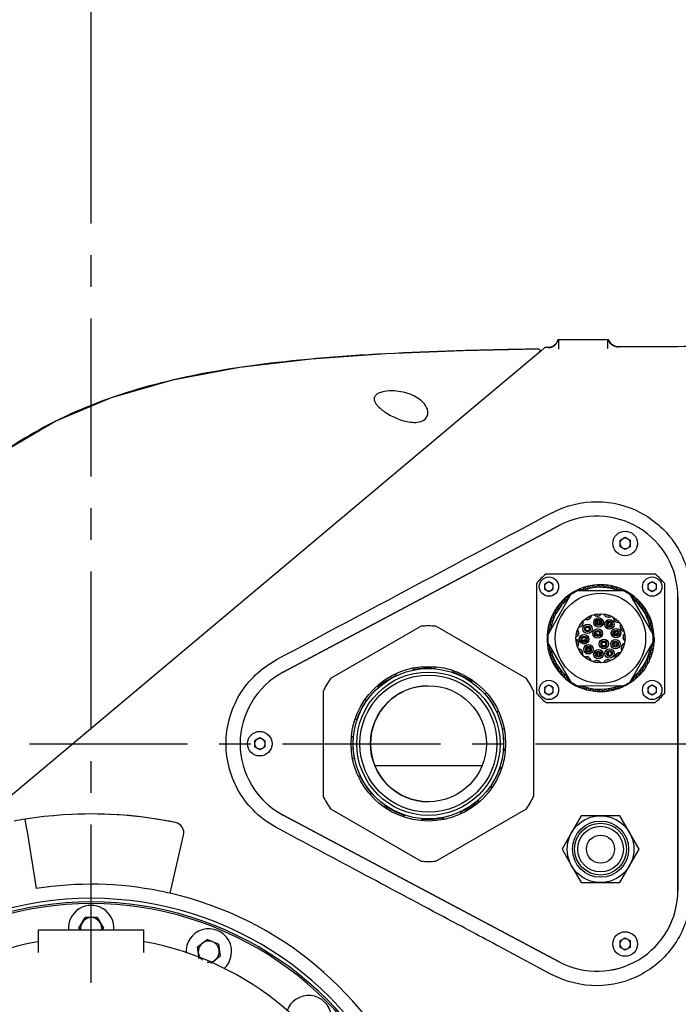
# Model space of a CAD drawing. Header units: millimetres. Extents: x 4086 to 10416, y 123 to 1549.
# Tile 261 of 265: x 9390 to 9421, y 1262 to 1309. Entities that reach past the tile are written whole.
import ezdxf

# ---------------------------------------------------------------- set-up
doc = ezdxf.new("R2010")
doc.units = ezdxf.units.MM
doc.linetypes.add('CENTER', pattern=[0.6, 0.375, -0.075, 0.075, -0.075])
for name, color, linetype in [('中心线', 7, 'Continuous'), ('尺寸标注', 7, 'Continuous'), ('运动范围', 7, 'Continuous')]:
    doc.layers.add(name, color=color, linetype=linetype)
doc.styles.add('思源黑', font='SourceHanSansCN-Normal.ttf')
doc.dimstyles.new('尺寸标注_1_6比例中六', dxfattribs={"dimtxt": 10, "dimasz": 8, "dimexe": 2, "dimexo": 1.5, "dimgap": 1, "dimtad": 1, "dimdec": 1, "dimlfac": 6, "dimdsep": 46, "dimtxsty": '思源黑', "dimcen": 0.09, "dimadec": 0, "dimazin": 0, "dimtp": 0.01, "dimtm": 0.01, "dimtfac": 1, "dimtdec": 1, "dimtofl": 0, "dimtmove": 0, "dimatfit": 3, "dimfxl": 1, "dimtolj": 1, "dimarcsym": 0})

# ---------------------------------------------------------------- blocks, each defined once
blk = doc.blocks.new('*D674')
at = {"layer": 'Defpoints', "color": 0}
for p in [(9393.098, 1380.298), (9705.708, 1380.298), (9397.002, 1038.131)]:
    blk.add_point(p, dxfattribs=at)
at = {"layer": '尺寸标注', "color": 0, "linetype": 'Continuous', "lineweight": -2}
for p, q in [((9394.598, 1380.298), (9707.708, 1380.298)), ((9705.708, 1046.131), (9705.708, 1372.298)), ((9398.502, 1038.131), (9707.708, 1038.131))]:
    blk.add_line(p, q, dxfattribs=at)
at = {"layer": '尺寸标注', "color": 0}
for points in [[(9707.041, 1372.298), (9704.375, 1372.298), (9705.708, 1380.298)], [(9704.375, 1046.131), (9707.041, 1046.131), (9705.708, 1038.131)]]:
    blk.add_solid(points, dxfattribs=at)
at = {"layer": '尺寸标注', "color": 0, "insert": (9694.339, 1209.225), "char_height": 10, "attachment_point": 2, "rotation": 90, "style": '思源黑'}
blk.add_mtext('\\A1;2053', dxfattribs=at)
blk = doc.blocks.new('*D676')
at = {"layer": 'Defpoints', "color": 0}
for p in [(9519.755, 1337.694), (9393.08, 1304.883), (9519.755, 1274.798)]:
    blk.add_point(p, dxfattribs=at)
at = {"layer": '尺寸标注', "color": 0, "linetype": 'Continuous', "lineweight": -2}
for p, q in [((9393.08, 1306.383), (9393.08, 1339.694)), ((9519.755, 1276.298), (9519.755, 1339.694)), ((9401.08, 1337.694), (9511.755, 1337.694))]:
    blk.add_line(p, q, dxfattribs=at)
at = {"layer": '尺寸标注', "color": 0}
for points in [[(9401.08, 1339.027), (9401.08, 1336.361), (9393.08, 1337.694)], [(9511.755, 1336.361), (9511.755, 1339.027), (9519.755, 1337.694)]]:
    blk.add_solid(points, dxfattribs=at)
at = {"layer": '尺寸标注', "color": 0, "insert": (9456.568, 1349.049), "char_height": 10, "attachment_point": 2, "style": '思源黑'}
blk.add_mtext('\\A1;760', dxfattribs=at)

msp = doc.modelspace()

# ---------------------------------------------------------------- linework, layer by layer
at = {"layer": '中心线', "linetype": 'CENTER', "ltscale": 20}
msp.add_line((9378.149, 1274.798), (9541.65, 1274.798), dxfattribs=at)
at = {"layer": '运动范围', "color": 7, "linetype": 'CENTER', "ltscale": 20}
msp.add_line((9393.08, 1251.465), (9393.08, 1306.383), dxfattribs=at)
at = {"layer": '运动范围', "color": 7, "linetype": 'Continuous'}
for p, q in [((9415.238, 1293.965), (9415.222, 1293.913)), ((9415.25, 1293.965), (9415.25, 1293.517)), ((9415.25, 1293.965), (9417.583, 1293.965)), ((9417.583, 1293.548), (9417.583, 1293.965)), ((9417.609, 1293.965), (9417.584, 1293.965)), ((9414.293, 1293.513), (9410.721, 1293.436)), ((9414.295, 1293.513), (9414.293, 1293.513)), ((9414.606, 1293.582), (9414.408, 1293.417)), ((9414.759, 1293.584), (9414.606, 1293.582)), ((9415.127, 1293.753), (9414.975, 1293.636)), ((9415.222, 1293.913), (9415.127, 1293.753)), ((9414.408, 1293.417), (9413.746, 1292.863)), ((9413.746, 1292.863), (9412.949, 1292.195)), ((9412.949, 1292.195), (9411.518, 1290.994)), ((9411.518, 1290.994), (9409.423, 1289.237)), ((9409.423, 1289.237), (9382.661, 1266.781)), ((9415.279, 1285.142), (9402.179, 1278.183)), ((9402.179, 1278.183), (9415.279, 1285.142)), ((9418.16, 1284.442), (9418.41, 1284.587)), ((9418.16, 1284.442), (9418.16, 1284.154)), ((9418.41, 1284.009), (9418.16, 1284.154)), ((9418.41, 1284.587), (9418.66, 1284.442)), ((9418.66, 1284.154), (9418.41, 1284.009)), ((9418.66, 1284.154), (9418.66, 1284.442)), ((9419.841, 1282.84), (9414.646, 1282.84)), ((9414.202, 1282.396), (9414.202, 1277.2)), ((9414.585, 1282.368), (9414.793, 1282.488)), ((9414.585, 1282.368), (9414.585, 1282.128)), ((9414.793, 1282.488), (9415.001, 1282.368)), ((9415.001, 1282.128), (9415.001, 1282.368)), ((9417.035, 1282.242), (9417.063, 1282.276)), ((9417.171, 1282.281), (9417.202, 1282.25)), ((9417.249, 1282.251), (9417.28, 1282.282)), ((9417.387, 1282.278), (9417.416, 1282.245)), ((9419.485, 1282.368), (9419.693, 1282.488)), ((9419.485, 1282.368), (9419.485, 1282.128)), ((9419.693, 1282.488), (9419.901, 1282.368)), ((9419.901, 1282.128), (9419.901, 1282.368)), ((9420.285, 1277.2), (9420.285, 1282.396)), ((9414.793, 1282.007), (9414.585, 1282.128)), ((9415.821, 1281.857), (9414.744, 1279.963)), ((9415.001, 1282.128), (9414.793, 1282.007)), ((9418.313, 1282.055), (9416.134, 1282.041)), ((9416.218, 1282.041), (9416.226, 1282.065)), ((9416.326, 1282.107), (9416.365, 1282.089)), ((9416.409, 1282.105), (9416.428, 1282.145)), ((9416.53, 1282.178), (9416.568, 1282.157)), ((9416.614, 1282.169), (9416.635, 1282.207)), ((9416.74, 1282.231), (9416.776, 1282.206)), ((9416.823, 1282.215), (9416.848, 1282.251)), ((9416.954, 1282.266), (9416.988, 1282.238)), ((9417.463, 1282.241), (9417.496, 1282.269)), ((9417.603, 1282.256), (9417.628, 1282.22)), ((9417.63, 1282.22), (9417.604, 1282.256)), ((9417.675, 1282.212), (9417.71, 1282.237)), ((9417.816, 1282.215), (9417.838, 1282.177)), ((9417.839, 1282.177), (9417.817, 1282.215)), ((9417.883, 1282.165), (9417.921, 1282.187)), ((9418.024, 1282.156), (9418.043, 1282.116)), ((9418.044, 1282.116), (9418.026, 1282.156)), ((9418.087, 1282.1), (9418.127, 1282.119)), ((9418.227, 1282.078), (9418.236, 1282.054)), ((9418.237, 1282.054), (9418.228, 1282.078)), ((9418.628, 1281.876), (9419.73, 1279.995)), ((9418.67, 1281.806), (9418.697, 1281.811)), ((9419.693, 1282.007), (9419.485, 1282.128)), ((9419.901, 1282.128), (9419.693, 1282.007)), ((9415.294, 1281.34), (9415.337, 1281.344)), ((9415.367, 1281.38), (9415.363, 1281.424)), ((9415.435, 1281.504), (9415.479, 1281.504)), ((9415.512, 1281.538), (9415.512, 1281.581)), ((9415.591, 1281.655), (9415.634, 1281.651)), ((9415.67, 1281.682), (9415.674, 1281.725)), ((9415.759, 1281.791), (9415.782, 1281.787)), ((9418.783, 1281.746), (9418.787, 1281.702)), ((9418.789, 1281.702), (9418.785, 1281.746)), ((9418.824, 1281.672), (9418.867, 1281.676)), ((9418.947, 1281.604), (9418.948, 1281.56)), ((9418.949, 1281.56), (9418.949, 1281.604)), ((9418.981, 1281.527), (9419.025, 1281.527)), ((9419.098, 1281.448), (9419.095, 1281.405)), ((9419.096, 1281.405), (9419.1, 1281.448)), ((9419.125, 1281.369), (9419.169, 1281.365)), ((9420.91, 1267.839), (9420.91, 1281.757)), ((9420.91, 1281.756), (9420.91, 1267.84)), ((9415.021, 1280.841), (9415.006, 1280.882)), ((9415.055, 1280.978), (9415.098, 1280.99)), ((9415.121, 1281.031), (9415.109, 1281.073)), ((9415.167, 1281.164), (9415.21, 1281.172)), ((9415.236, 1281.211), (9415.228, 1281.254)), ((9419.235, 1281.28), (9419.228, 1281.237)), ((9419.229, 1281.237), (9419.236, 1281.28)), ((9419.255, 1281.199), (9419.298, 1281.191)), ((9419.357, 1281.101), (9419.346, 1281.058)), ((9419.347, 1281.058), (9419.358, 1281.101)), ((9419.369, 1281.018), (9419.412, 1281.007)), ((9419.462, 1280.911), (9419.447, 1280.87)), ((9419.449, 1280.87), (9419.464, 1280.911)), ((9414.874, 1280.44), (9414.852, 1280.478)), ((9414.884, 1280.581), (9414.923, 1280.599)), ((9414.939, 1280.644), (9414.92, 1280.683)), ((9414.961, 1280.783), (9415.002, 1280.798)), ((9419.468, 1280.828), (9419.509, 1280.813)), ((9419.551, 1280.714), (9419.532, 1280.674)), ((9419.534, 1280.674), (9419.552, 1280.714)), ((9419.549, 1280.63), (9419.589, 1280.612)), ((9419.622, 1280.509), (9419.6, 1280.471)), ((9419.602, 1280.471), (9419.623, 1280.509)), ((9419.613, 1280.425), (9419.651, 1280.404)), ((9419.627, 1280.549), (9419.626, 1280.549)), ((9408.728, 1280.37), (9404.425, 1277.886)), ((9413.728, 1277.886), (9409.425, 1280.37)), ((9414.785, 1280.034), (9414.77, 1280.052)), ((9414.784, 1280.159), (9414.819, 1280.185)), ((9414.827, 1280.231), (9414.802, 1280.267)), ((9414.824, 1280.372), (9414.862, 1280.394)), ((9419.675, 1280.299), (9419.65, 1280.263)), ((9419.651, 1280.263), (9419.676, 1280.299)), ((9419.658, 1280.216), (9419.694, 1280.192)), ((9419.676, 1280.372), (9419.675, 1280.372)), ((9419.684, 1280.338), (9419.682, 1280.338)), ((9419.709, 1280.085), (9419.692, 1280.064)), ((9419.717, 1280.158), (9419.715, 1280.158)), ((9419.722, 1280.123), (9419.72, 1280.123)), ((9419.739, 1279.941), (9419.737, 1279.941)), ((9415.848, 1277.72), (9414.746, 1279.6)), ((9414.774, 1279.511), (9414.789, 1279.529)), ((9418.655, 1277.738), (9419.733, 1279.633)), ((9419.695, 1279.564), (9419.713, 1279.543)), ((9419.726, 1279.505), (9419.724, 1279.505)), ((9419.741, 1279.906), (9419.739, 1279.906)), ((9419.74, 1279.688), (9419.739, 1279.688)), ((9419.742, 1279.723), (9419.74, 1279.723)), ((9414.824, 1279.379), (9414.788, 1279.404)), ((9414.808, 1279.297), (9414.833, 1279.333)), ((9414.87, 1279.17), (9414.832, 1279.192)), ((9414.861, 1279.087), (9414.883, 1279.125)), ((9419.599, 1279.015), (9419.56, 1278.996)), ((9419.609, 1279.156), (9419.631, 1279.118)), ((9419.632, 1279.118), (9419.61, 1279.156)), ((9419.658, 1279.223), (9419.621, 1279.201)), ((9419.627, 1279.045), (9419.625, 1279.045)), ((9419.637, 1279.078), (9419.636, 1279.078)), ((9419.656, 1279.365), (9419.681, 1279.329)), ((9419.683, 1279.329), (9419.657, 1279.365)), ((9419.699, 1279.436), (9419.664, 1279.411)), ((9419.683, 1279.256), (9419.682, 1279.256)), ((9419.691, 1279.29), (9419.689, 1279.29)), ((9419.721, 1279.471), (9419.72, 1279.471)), ((9414.934, 1278.966), (9414.894, 1278.984)), ((9414.932, 1278.882), (9414.95, 1278.922)), ((9415.015, 1278.768), (9414.974, 1278.783)), ((9415.021, 1278.684), (9415.035, 1278.725)), ((9415.113, 1278.578), (9415.071, 1278.589)), ((9419.362, 1278.565), (9419.374, 1278.523)), ((9419.375, 1278.523), (9419.363, 1278.565)), ((9419.427, 1278.617), (9419.385, 1278.606)), ((9419.461, 1278.754), (9419.477, 1278.713)), ((9419.478, 1278.713), (9419.463, 1278.754)), ((9419.522, 1278.813), (9419.481, 1278.797)), ((9419.544, 1278.952), (9419.563, 1278.912)), ((9419.564, 1278.912), (9419.545, 1278.952)), ((9407.524, 1278.029), (9407.56, 1278.146)), ((9408.357, 1278.309), (9408.388, 1278.393)), ((9409.347, 1278.371), (9409.421, 1278.439)), ((9410.209, 1278.197), (9410.276, 1278.254)), ((9415.126, 1278.495), (9415.137, 1278.537)), ((9415.228, 1278.397), (9415.185, 1278.404)), ((9415.248, 1278.316), (9415.255, 1278.359)), ((9415.358, 1278.227), (9415.314, 1278.23)), ((9415.385, 1278.147), (9415.388, 1278.191)), ((9419.047, 1278.092), (9419.004, 1278.092)), ((9419.116, 1278.215), (9419.12, 1278.172)), ((9419.121, 1278.172), (9419.117, 1278.215)), ((9419.189, 1278.256), (9419.146, 1278.252)), ((9419.246, 1278.385), (9419.254, 1278.342)), ((9419.256, 1278.342), (9419.248, 1278.385)), ((9419.259, 1278.47), (9419.26, 1278.47)), ((9419.316, 1278.431), (9419.273, 1278.424)), ((9411.097, 1277.756), (9411.196, 1277.778)), ((9415.502, 1278.069), (9415.458, 1278.068)), ((9415.535, 1277.992), (9415.535, 1278.036)), ((9415.659, 1277.924), (9415.615, 1277.92)), ((9415.699, 1277.85), (9415.695, 1277.894)), ((9415.809, 1277.789), (9415.785, 1277.785)), ((9418.724, 1277.804), (9418.697, 1277.809)), ((9418.812, 1277.914), (9418.809, 1277.87)), ((9418.81, 1277.87), (9418.814, 1277.914)), ((9418.892, 1277.941), (9418.848, 1277.945)), ((9418.971, 1278.058), (9418.971, 1278.014)), ((9418.972, 1278.014), (9418.972, 1278.058)), ((9404.077, 1277.283), (9404.077, 1272.313)), ((9406.698, 1277.48), (9406.683, 1277.562)), ((9411.756, 1277.174), (9411.848, 1277.19)), ((9414.077, 1272.313), (9414.077, 1277.283)), ((9414.077, 1272.313), (9414.077, 1277.283)), ((9414.585, 1277.468), (9414.793, 1277.588)), ((9414.585, 1277.468), (9414.585, 1277.228)), ((9414.793, 1277.107), (9414.585, 1277.228)), ((9414.793, 1277.588), (9415.001, 1277.468)), ((9415.001, 1277.228), (9414.793, 1277.107)), ((9415.001, 1277.228), (9415.001, 1277.468)), ((9416.163, 1277.541), (9418.343, 1277.555)), ((9416.256, 1277.517), (9416.247, 1277.541)), ((9416.395, 1277.495), (9416.356, 1277.477)), ((9416.459, 1277.44), (9416.44, 1277.48)), ((9416.599, 1277.43), (9416.562, 1277.408)), ((9416.667, 1277.381), (9416.645, 1277.419)), ((9416.808, 1277.384), (9416.772, 1277.358)), ((9416.88, 1277.34), (9416.855, 1277.376)), ((9417.02, 1277.355), (9416.987, 1277.327)), ((9417.095, 1277.318), (9417.067, 1277.351)), ((9417.234, 1277.345), (9417.203, 1277.314)), ((9417.312, 1277.315), (9417.281, 1277.345)), ((9417.413, 1277.387), (9417.412, 1277.387)), ((9417.448, 1277.354), (9417.42, 1277.32)), ((9417.528, 1277.33), (9417.495, 1277.358)), ((9417.66, 1277.381), (9417.635, 1277.345)), ((9417.637, 1277.345), (9417.661, 1277.381)), ((9417.742, 1277.365), (9417.706, 1277.389)), ((9417.869, 1277.427), (9417.847, 1277.389)), ((9417.849, 1277.389), (9417.871, 1277.427)), ((9417.952, 1277.417), (9417.914, 1277.439)), ((9418.073, 1277.49), (9418.055, 1277.451)), ((9418.057, 1277.451), (9418.075, 1277.49)), ((9418.157, 1277.489), (9418.117, 1277.507)), ((9418.265, 1277.555), (9418.257, 1277.53)), ((9418.258, 1277.53), (9418.267, 1277.555)), ((9419.485, 1277.468), (9419.693, 1277.588)), ((9419.485, 1277.468), (9419.485, 1277.228)), ((9419.693, 1277.107), (9419.485, 1277.228)), ((9419.693, 1277.588), (9419.901, 1277.468)), ((9419.901, 1277.228), (9419.693, 1277.107)), ((9419.901, 1277.228), (9419.901, 1277.468)), ((9406.116, 1276.821), (9406.092, 1276.927)), ((9414.646, 1276.756), (9419.841, 1276.756)), ((9412.305, 1276.348), (9412.408, 1276.316)), ((9405.675, 1275.933), (9405.618, 1276.001)), ((9412.585, 1275.515), (9412.668, 1275.484)), ((9400.827, 1274.942), (9401.077, 1275.087)), ((9400.827, 1274.942), (9400.827, 1274.654)), ((9401.077, 1275.087), (9401.327, 1274.942)), ((9401.327, 1274.654), (9401.327, 1274.942)), ((9405.501, 1275.071), (9405.433, 1275.145)), ((9401.077, 1274.509), (9400.827, 1274.654)), ((9401.327, 1274.654), (9401.077, 1274.509)), ((9412.647, 1274.525), (9412.714, 1274.452)), ((9405.563, 1274.081), (9405.479, 1274.112)), ((9406.543, 1273.76), (9411.615, 1273.76)), ((9412.473, 1273.663), (9412.529, 1273.596)), ((9405.843, 1273.248), (9405.739, 1273.28)), ((9412.032, 1272.775), (9412.056, 1272.669)), ((9406.392, 1272.422), (9406.299, 1272.405)), ((9411.45, 1272.116), (9411.467, 1272.02)), ((9404.425, 1271.71), (9408.728, 1269.225)), ((9407.051, 1271.84), (9406.952, 1271.818)), ((9409.425, 1269.225), (9413.728, 1271.71)), ((9410.624, 1271.567), (9410.595, 1271.475)), ((9390.027, 1270.724), (9389.949, 1271.218)), ((9402.179, 1271.413), (9415.279, 1264.453)), ((9415.279, 1264.454), (9402.179, 1271.412)), ((9407.939, 1271.399), (9407.871, 1271.342)), ((9408.801, 1271.225), (9408.727, 1271.157)), ((9409.791, 1271.287), (9409.76, 1271.203)), ((9416.329, 1271.381), (9415.872, 1270.59)), ((9418.157, 1271.381), (9416.329, 1271.381)), ((9418.614, 1270.59), (9418.157, 1271.381)), ((9390.027, 1270.724), (9390.47, 1267.926)), ((9397.078, 1271.061), (9397.075, 1271.061)), ((9396.827, 1267.704), (9397.463, 1270.458)), ((9415.872, 1270.59), (9415.415, 1269.798)), ((9419.071, 1269.798), (9418.614, 1270.59)), ((9415.415, 1269.798), (9415.872, 1269.006)), ((9418.614, 1269.006), (9419.071, 1269.798)), ((9419.071, 1269.798), (9419.072, 1269.798)), ((9415.872, 1269.006), (9416.329, 1268.215)), ((9418.157, 1268.215), (9418.614, 1269.006)), ((9416.329, 1268.215), (9418.157, 1268.215)), ((9392.5, 1266.048), (9392.789, 1266.548)), ((9393.366, 1266.548), (9392.789, 1266.548)), ((9393.366, 1266.548), (9393.655, 1266.048)), ((9390.573, 1264.969), (9390.573, 1265.965)), ((9390.573, 1265.965), (9395.573, 1265.965)), ((9392.548, 1265.965), (9392.5, 1266.048)), ((9393.655, 1266.048), (9393.607, 1265.965)), ((9395.573, 1264.97), (9395.573, 1265.965)), ((9398.125, 1265.159), (9398.583, 1265.51)), ((9399.116, 1265.289), (9398.583, 1265.51)), ((9418.16, 1265.442), (9418.41, 1265.587)), ((9418.41, 1265.587), (9418.66, 1265.442)), ((9398.198, 1264.603), (9398.125, 1265.159)), ((9399.116, 1265.289), (9399.192, 1264.717)), ((9412.476, 1265.159), (9414.948, 1263.844)), ((9418.16, 1265.442), (9418.16, 1265.154)), ((9418.41, 1265.009), (9418.16, 1265.154)), ((9418.66, 1265.154), (9418.41, 1265.009)), ((9418.66, 1265.154), (9418.66, 1265.442)), ((9399.192, 1264.717), (9398.748, 1264.376))]:
    msp.add_line(p, q, dxfattribs=at)
for points in [[(9417.713, 1293.781), (9417.616, 1293.942), (9417.609, 1293.965)], [(9414.375, 1293.409), (9414.376, 1293.444), (9414.365, 1293.474), (9414.345, 1293.496), (9414.321, 1293.508), (9414.295, 1293.513)], [(9414.975, 1293.636), (9414.799, 1293.586), (9414.759, 1293.584)], [(9418.088, 1293.615), (9418.046, 1293.617), (9417.868, 1293.665), (9417.713, 1293.781)], [(9410.721, 1293.436), (9407.058, 1293.289), (9403.516, 1293.039), (9400.13, 1292.64), (9396.94, 1292.041), (9394.019, 1291.199), (9391.397, 1290.094), (9389.055, 1288.721), (9386.937, 1287.02), (9385.036, 1284.914), (9383.382, 1282.412), (9381.978, 1279.57), (9380.809, 1276.485), (9379.833, 1273.203), (9379.017, 1269.781)], [(9390.573, 1264.967), (9390.571, 1264.94), (9390.557, 1264.895)], [(9395.546, 1264.94), (9395.588, 1264.898), (9395.576, 1264.939), (9395.573, 1264.968)]]:
    msp.add_lwpolyline(points, dxfattribs=at)
for centre, radius in [((9418.41, 1284.298), 0.583), ((9414.793, 1282.248), 0.458), ((9419.693, 1282.248), 0.458), ((9417.238, 1279.798), 2.142), ((9417.237, 1279.798), 1.167), ((9416.626, 1280.243), 0.225), ((9416.627, 1280.243), 0.221), ((9417.152, 1280.552), 0.225), ((9417.153, 1280.552), 0.221), ((9417.153, 1280.552), 0.14), ((9417.153, 1280.552), 0.0917), ((9417.665, 1280.458), 0.225), ((9417.666, 1280.458), 0.221), ((9417.666, 1280.458), 0.14), ((9417.666, 1280.458), 0.0917), ((9416.457, 1279.75), 0.225), ((9416.458, 1279.75), 0.221), ((9416.627, 1280.243), 0.14), ((9416.627, 1280.243), 0.0917), ((9417.106, 1280.028), 0.225), ((9417.106, 1280.028), 0.221), ((9417.106, 1280.028), 0.14), ((9417.107, 1280.028), 0.0917), ((9417.977, 1280.042), 0.225), ((9417.977, 1280.042), 0.221), ((9417.977, 1280.042), 0.14), ((9417.977, 1280.042), 0.0917), ((9416.458, 1279.75), 0.14), ((9416.458, 1279.75), 0.0917), ((9416.668, 1279.275), 0.225), ((9416.669, 1279.275), 0.221), ((9417.399, 1279.528), 0.225), ((9417.4, 1279.528), 0.221), ((9417.4, 1279.528), 0.14), ((9417.4, 1279.528), 0.0917), ((9417.95, 1279.518), 0.225), ((9417.95, 1279.518), 0.221), ((9417.95, 1279.518), 0.14), ((9417.95, 1279.518), 0.0917), ((9416.669, 1279.275), 0.14), ((9416.669, 1279.275), 0.0917), ((9417.139, 1279.043), 0.225), ((9417.139, 1279.043), 0.221), ((9417.139, 1279.043), 0.14), ((9417.139, 1279.043), 0.0917), ((9417.665, 1279.075), 0.225), ((9417.665, 1279.075), 0.221), ((9417.665, 1279.075), 0.14), ((9417.665, 1279.075), 0.0917), ((9409.074, 1274.798), 3.667), ((9409.076, 1274.798), 3.566), ((9409.076, 1274.798), 3.4), ((9409.077, 1274.798), 3.25), ((9414.793, 1277.348), 0.458), ((9419.693, 1277.348), 0.458), ((9409.078, 1274.798), 2.75), ((9401.077, 1274.798), 0.583), ((9417.243, 1269.798), 1.583), ((9417.243, 1269.798), 1.333), ((9417.243, 1269.798), 1.231), ((9417.242, 1269.798), 1.083), ((9417.242, 1269.798), 0.667), ((9418.41, 1265.298), 0.583)]:
    msp.add_circle(centre, radius, dxfattribs=at)
at = {"layer": '运动范围', "color": 7, "linetype": 'Continuous', "lineweight": -2}
msp.add_arc((9393.098, 1121.465), 258.833, 305, 168, dxfattribs=at)
at = {"layer": '运动范围', "color": 7, "linetype": 'Continuous'}
for centre, radius, start, end in [((9414.757, 1294.082), 0.495, 334.1426, 346.2401), ((9414.294, 1293.429), 0.0833, 310.0028, 89.7617), ((9414.752, 1294.086), 0.502, 270.8032, 280.8957), ((9414.753, 1294.081), 0.497, 280.8467, 293.3864), ((9414.749, 1294.087), 0.504, 293.4868, 301.0642), ((9414.746, 1294.093), 0.511, 301.0357, 308.0513), ((9414.756, 1294.081), 0.496, 308.0419, 314.0546), ((9414.758, 1294.077), 0.491, 314.1244, 322.4416), ((9414.744, 1294.089), 0.509, 322.4131, 326.7894), ((9414.743, 1294.089), 0.511, 326.7772, 334.1047), ((9423.834, 219.123), 1074.508, 90.039895, 90.306365), ((12324.285, -4186.678), 6197.719, 117.9966441, 118.1338404), ((9417.077, 1281.756), 3.833, 0, 117.976), ((9417.077, 1281.757), 3.833, 0, 117.9795), ((9418.41, 1284.298), 0.25, 60.2578, 299.7422), ((9418.41, 1284.298), 0.25, 0.5153, 59.7422), ((9418.41, 1284.298), 0.25, 300.2578, 359.4847), ((9417.243, 1279.798), 4, 130.4991, 139.5009), ((9417.243, 1279.798), 4, 40.4991, 49.5009), ((9414.793, 1282.248), 0.208, 60.2011, 299.7989), ((9414.793, 1282.248), 0.208, 0.402, 59.7989), ((9417.243, 1279.798), 2.541, 0.0042, 124.5978), ((9417.241, 1279.798), 2.5, 97.4774, 98.2747), ((9416.923, 1282.227), 0.05, 50.3729, 97.4733), ((9417.101, 1282.244), 0.05, 93.2706, 140.3734), ((9417.241, 1279.798), 2.5, 92.4774, 93.2747), ((9417.135, 1282.246), 0.05, 45.3731, 92.4733), ((9417.315, 1282.247), 0.05, 88.2706, 135.3732), ((9417.241, 1279.798), 2.5, 87.4774, 88.2747), ((9417.349, 1282.245), 0.05, 40.3734, 87.4733), ((9417.528, 1282.231), 0.05, 83.2706, 130.3729), ((9417.241, 1279.798), 2.5, 82.4774, 83.2747), ((9417.562, 1282.227), 0.05, 35.3737, 82.4733), ((9419.693, 1282.248), 0.208, 60.2011, 299.7989), ((9419.693, 1282.248), 0.208, 0.402, 59.7989), ((9417.243, 1279.798), 2.541, 124.5976, 180.0044), ((9414.793, 1282.248), 0.208, 300.2011, 359.598), ((9417.238, 1279.798), 2.5, 116.218, 124.5341), ((9416.273, 1282.048), 0.05, 113.271, 160.3747), ((9417.241, 1279.798), 2.5, 112.4774, 113.2747), ((9416.305, 1282.062), 0.05, 65.3723, 112.4736), ((9417.24, 1279.798), 2.417, 69.376, 111.7307), ((9416.379, 1282.119), 0.0333, 245.3808, 335.3782), ((9416.473, 1282.124), 0.05, 108.2708, 155.3743), ((9417.241, 1279.798), 2.5, 107.4774, 108.2747), ((9416.506, 1282.135), 0.05, 60.3725, 107.4734), ((9416.585, 1282.186), 0.0333, 240.3806, 330.3786), ((9416.679, 1282.182), 0.05, 103.2707, 150.374), ((9417.241, 1279.798), 2.5, 102.4774, 103.2747), ((9416.712, 1282.19), 0.05, 55.3727, 102.4733), ((9416.795, 1282.234), 0.0333, 235.3803, 325.379), ((9416.889, 1282.222), 0.05, 98.2707, 145.3737), ((9417.009, 1282.263), 0.0333, 230.38, 320.3793), ((9417.241, 1279.798), 2.417, 69.2897, 94.0939), ((9417.225, 1282.274), 0.0333, 225.3797, 315.3797), ((9417.441, 1282.266), 0.0333, 220.3794, 310.38), ((9417.655, 1282.239), 0.0333, 215.3791, 305.3803), ((9417.739, 1282.197), 0.05, 78.2707, 125.3727), ((9417.241, 1279.798), 2.5, 77.4774, 78.2747), ((9417.773, 1282.19), 0.05, 30.374, 77.4733), ((9417.867, 1282.194), 0.0333, 210.3787, 300.3805), ((9417.946, 1282.144), 0.05, 73.2708, 120.3725), ((9417.241, 1279.798), 2.5, 72.4774, 73.2747), ((9417.979, 1282.134), 0.05, 25.3756, 72.4742), ((9418.073, 1282.13), 0.0333, 205.3765, 295.3808), ((9418.148, 1282.074), 0.05, 68.2709, 115.3723), ((9417.241, 1279.798), 2.5, 67.4774, 68.2747), ((9418.18, 1282.061), 0.05, 20.3754, 67.475), ((9417.238, 1279.798), 2.5, 56.218, 64.5341), ((9418.706, 1281.762), 0.05, 53.2714, 100.372), ((9419.693, 1282.248), 0.208, 300.2011, 359.598), ((9417.24, 1279.798), 2.417, 129.0762, 171.4641), ((9415.298, 1281.29), 0.05, 95.3719, 142.4749), ((9415.334, 1281.377), 0.0333, 275.3812, 5.3756), ((9415.413, 1281.428), 0.05, 138.272, 185.3764), ((9417.241, 1279.798), 2.5, 137.4774, 138.2747), ((9415.436, 1281.454), 0.05, 90.3719, 137.4746), ((9415.479, 1281.537), 0.0333, 270.3812, 0.376), ((9415.562, 1281.582), 0.05, 133.2717, 180.3761), ((9417.241, 1279.798), 2.5, 132.4774, 133.2747), ((9415.587, 1281.605), 0.05, 85.3719, 132.4743), ((9415.637, 1281.684), 0.0333, 265.3812, 355.3765), ((9415.724, 1281.721), 0.05, 128.2715, 175.3757), ((9417.241, 1279.798), 2.5, 127.4774, 128.2747), ((9415.751, 1281.742), 0.05, 80.372, 127.4741), ((9417.241, 1279.798), 2.5, 52.4774, 53.2747), ((9417.241, 1279.798), 2.417, 9.043, 51.7116), ((9417.24, 1279.798), 2.417, 9.2606, 51.4205), ((9418.734, 1281.741), 0.05, 5.3757, 52.4766), ((9418.821, 1281.705), 0.0333, 185.3764, 275.3825), ((9418.872, 1281.626), 0.05, 48.2717, 95.372), ((9417.241, 1279.798), 2.5, 47.4774, 48.2747), ((9418.897, 1281.604), 0.05, 0.376, 47.477), ((9418.981, 1281.56), 0.0333, 180.3761, 270.3823), ((9419.025, 1281.477), 0.05, 43.2719, 90.3719), ((9417.241, 1279.798), 2.5, 42.4774, 43.2747), ((9419.048, 1281.452), 0.05, 355.3764, 42.4772), ((9419.128, 1281.402), 0.0333, 175.3756, 265.3823), ((9419.165, 1281.315), 0.05, 38.2722, 85.3719), ((9417.241, 1279.798), 2.5, 37.4774, 38.2747), ((9415.053, 1280.9), 0.05, 153.2729, 200.3775), ((9417.241, 1279.798), 2.5, 152.4774, 153.2747), ((9415.069, 1280.93), 0.05, 105.3721, 152.4755), ((9415.089, 1281.022), 0.0333, 285.381, 15.3747), ((9415.157, 1281.086), 0.05, 148.2726, 195.3771), ((9417.241, 1279.798), 2.5, 147.4774, 148.2747), ((9415.176, 1281.115), 0.05, 100.372, 147.4751), ((9415.204, 1281.205), 0.0333, 280.3811, 10.3751), ((9415.278, 1281.263), 0.05, 143.2723, 190.3768), ((9417.241, 1279.798), 2.5, 142.4774, 143.2747), ((9416.589, 1280.909), 0.225, 248.3426, 352.1093), ((9416.59, 1280.909), 0.221, 248.8072, 351.5834), ((9417.087, 1281.075), 0.225, 223.9292, 328.5812), ((9417.087, 1281.075), 0.221, 224.3389, 327.9484), ((9416.82, 1281.011), 0.225, 321.3554, 322.5933), ((9417.087, 1281.075), 0.14, 252.3857, 304.7235), ((9417.342, 1281.081), 0.225, 235.6696, 236.6768), ((9417.618, 1281.023), 0.225, 199.3694, 306.2628), ((9417.618, 1281.023), 0.221, 200.0881, 305.5223), ((9417.618, 1281.023), 0.14, 225.0061, 280.7395), ((9419.186, 1281.289), 0.05, 350.3768, 37.4773), ((9419.261, 1281.232), 0.0333, 170.3751, 260.3822), ((9419.29, 1281.142), 0.05, 33.2725, 80.372), ((9417.241, 1279.798), 2.5, 32.4774, 33.2747), ((9419.378, 1281.05), 0.0333, 165.3745, 255.3818), ((9419.308, 1281.113), 0.05, 345.3771, 32.4774), ((9419.309, 1281.113), 0.05, 32.0281, 32.3445), ((9419.399, 1280.958), 0.05, 28.2747, 75.3821), ((9417.241, 1279.798), 2.5, 27.4774, 28.2747), ((9419.415, 1280.928), 0.05, 340.3774, 27.4755), ((9414.895, 1280.503), 0.05, 163.2735, 210.3781), ((9417.241, 1279.798), 2.5, 162.4774, 163.2747), ((9414.905, 1280.535), 0.05, 115.3723, 162.4761), ((9414.845, 1280.423), 0.0333, 300.3805, 30.3734), ((9414.965, 1280.705), 0.05, 158.2732, 205.3778), ((9417.241, 1279.798), 2.5, 157.4774, 158.2747), ((9414.909, 1280.63), 0.0333, 295.3807, 25.3738), ((9414.978, 1280.736), 0.05, 110.3722, 157.4758), ((9414.99, 1280.83), 0.0333, 290.3809, 20.3743), ((9416.201, 1280.556), 0.225, 271.3536, 17.1109), ((9416.202, 1280.556), 0.221, 271.7656, 16.7597), ((9416.202, 1280.556), 0.14, 293.7857, 350.8016), ((9416.59, 1280.909), 0.14, 274.8516, 325.8883), ((9416.887, 1280.498), 0.225, 188.5384, 189.6478), ((9416.887, 1280.498), 0.225, 353.5616, 29.373), ((9417.403, 1280.556), 0.225, 159.957, 202.3397), ((9417.403, 1280.556), 0.225, 323.393, 356.0139), ((9417.842, 1280.268), 0.225, 112.5535, 152.645), ((9418.074, 1280.775), 0.225, 177.3912, 282.3612), ((9418.075, 1280.775), 0.221, 178.1691, 281.7591), ((9417.85, 1280.935), 0.225, 272.5578, 273.8732), ((9418.075, 1280.775), 0.14, 202.6451, 253.0049), ((9418.25, 1280.598), 0.225, 189.807, 190.9417), ((9418.398, 1280.361), 0.225, 155.1599, 257.0047), ((9418.399, 1280.361), 0.221, 155.8753, 256.2604), ((9419.479, 1280.859), 0.0333, 160.374, 250.3814), ((9419.492, 1280.766), 0.05, 23.2747, 70.372), ((9419.563, 1280.66), 0.0333, 155.3734, 245.3809), ((9417.241, 1279.798), 2.5, 22.4774, 23.2747), ((9419.505, 1280.735), 0.05, 335.3778, 22.4758), ((9419.568, 1280.566), 0.05, 18.2746, 65.3722), ((9419.629, 1280.454), 0.0333, 150.3729, 240.3802), ((9417.241, 1279.798), 2.5, 17.4774, 18.2747), ((9419.578, 1280.534), 0.05, 330.3781, 17.4761), ((9409.077, 1274.798), 5.583, 86.4244, 93.5756), ((9417.238, 1279.798), 2.5, 176.218, 184.5341), ((9414.808, 1280.085), 0.05, 173.2744, 220.3773), ((9417.241, 1279.798), 2.5, 172.4774, 173.2747), ((9414.812, 1280.119), 0.05, 125.3727, 172.4768), ((9414.843, 1280.296), 0.05, 168.2741, 215.3766), ((9417.241, 1279.798), 2.5, 167.4774, 168.2747), ((9414.85, 1280.329), 0.05, 120.3725, 167.4765), ((9414.8, 1280.212), 0.0333, 305.3803, 35.3731), ((9415.987, 1280.068), 0.225, 293.0392, 42.5883), ((9415.988, 1280.068), 0.221, 293.5612, 42.1198), ((9415.988, 1280.068), 0.14, 316.138, 18.657), ((9416.062, 1280.311), 0.225, 9.2541, 10.2281), ((9416.547, 1280.103), 0.225, 219.9586, 221.0883), ((9416.547, 1280.103), 0.225, 40.1617, 80.1257), ((9416.547, 1280.103), 0.225, 350.9698, 352.9165), ((9416.975, 1279.798), 0.225, 41.0572, 79.4261), ((9416.887, 1280.498), 0.225, 318.4282, 319.6884), ((9417.403, 1280.556), 0.225, 235.9093, 236.9241), ((9417.403, 1280.556), 0.225, 287.66, 288.8101), ((9417.842, 1280.268), 0.225, 186.4849, 187.6282), ((9417.842, 1280.268), 0.225, 246.8362, 248.0375), ((9417.842, 1280.268), 0.225, 281.717, 320.28), ((9418.08, 1279.798), 0.225, 93.5846, 131.8161), ((9418.25, 1280.598), 0.225, 250.8204, 252.0308), ((9418.399, 1280.361), 0.14, 184.0972, 227.3671), ((9418.487, 1280.123), 0.225, 164.4372, 165.6633), ((9418.529, 1279.848), 0.225, 131.4098, 232.1892), ((9418.53, 1279.848), 0.221, 132.1747, 231.3967), ((9419.677, 1280.244), 0.0333, 145.3724, 235.3795), ((9419.626, 1280.36), 0.05, 13.2746, 60.3725), ((9417.241, 1279.798), 2.5, 12.4774, 13.2747), ((9419.634, 1280.327), 0.05, 325.3784, 12.4765), ((9419.666, 1280.15), 0.05, 8.2746, 55.373), ((9419.671, 1280.117), 0.05, 320.3787, 7.4768), ((9417.241, 1279.798), 2.5, 7.4774, 8.2747), ((9417.238, 1279.798), 2.5, 356.218, 4.5341), ((9419.687, 1279.938), 0.05, 3.2747, 22.3457), ((9417.241, 1279.798), 2.5, 2.4774, 3.2747), ((9417.243, 1279.798), 2.541, 180.003, 236.1445), ((9414.812, 1279.479), 0.05, 140.3734, 187.4779), ((9417.241, 1279.798), 2.5, 187.4774, 188.2747), ((9415.981, 1279.548), 0.225, 316.7787, 64.8148), ((9415.981, 1279.548), 0.221, 317.0596, 64.3922), ((9415.981, 1279.548), 0.14, 342.2243, 42.2284), ((9416.547, 1279.493), 0.225, 91.5427, 126.9369), ((9416.547, 1279.493), 0.225, 56.3349, 57.4002), ((9416.547, 1279.493), 0.225, 354.4037, 355.4135), ((9416.975, 1279.798), 0.225, 6.424, 7.5794), ((9417.555, 1279.798), 0.225, 235.5765, 244.9734), ((9417.555, 1279.798), 0.225, 285.1211, 286.0677), ((9417.842, 1279.328), 0.225, 120.0307, 121.3709), ((9418.08, 1279.798), 0.225, 165.4065, 166.6209), ((9417.842, 1279.328), 0.225, 36.2635, 83.8638), ((9418.08, 1279.798), 0.225, 198.4939, 199.5385), ((9418.08, 1279.798), 0.225, 238.4939, 251.8554), ((9418.441, 1279.332), 0.225, 107.0598, 210.3761), ((9418.441, 1279.332), 0.221, 107.9153, 210.3761), ((9418.53, 1279.848), 0.14, 165.2737, 202.3556), ((9419.675, 1279.511), 0.05, 353.275, 40.3748), ((9417.241, 1279.798), 2.5, 352.4774, 353.2747), ((9419.69, 1279.724), 0.05, 358.2748, 15.7504), ((9417.241, 1279.798), 2.5, 357.4774, 358.2747), ((9414.817, 1279.445), 0.05, 188.2749, 235.3791), ((9414.849, 1279.269), 0.05, 145.3737, 192.4783), ((9417.241, 1279.798), 2.5, 192.4774, 193.2747), ((9414.857, 1279.235), 0.05, 193.2749, 240.3796), ((9414.805, 1279.352), 0.0333, 325.379, 55.3718), ((9414.904, 1279.062), 0.05, 150.374, 197.4786), ((9417.24, 1279.798), 2.417, 189.3809, 231.3033), ((9417.241, 1279.798), 2.5, 197.4774, 198.2747), ((9414.915, 1279.03), 0.05, 198.2748, 245.3799), ((9414.854, 1279.141), 0.0333, 330.3793, 60.3719), ((9416.062, 1279.285), 0.225, 55.1192, 56.0125), ((9416.184, 1279.063), 0.225, 342.0356, 87.2789), ((9416.185, 1279.063), 0.221, 342.4945, 86.8519), ((9416.185, 1279.063), 0.14, 7.6707, 64.0016), ((9416.062, 1279.285), 0.225, 353.6397, 354.6647), ((9416.547, 1279.493), 0.225, 243.0215, 244.2058), ((9416.547, 1279.493), 0.225, 278.1957, 320.3214), ((9416.887, 1279.098), 0.225, 124.7739, 157.383), ((9416.887, 1279.098), 0.225, 89.8391, 90.7579), ((9416.887, 1279.098), 0.225, 41.409, 42.6217), ((9416.887, 1279.098), 0.225, 327.5262, 7.6334), ((9417.403, 1279.04), 0.225, 159.7453, 198.6579), ((9417.403, 1279.04), 0.225, 348.5999, 26.9777), ((9417.842, 1279.328), 0.225, 228.1209, 242.3367), ((9418.151, 1278.888), 0.225, 83.8454, 187.1082), ((9418.151, 1278.888), 0.221, 84.708, 186.2522), ((9418.151, 1278.888), 0.14, 111.6971, 157.7314), ((9418.25, 1278.998), 0.225, 89.8171, 90.9119), ((9418.487, 1279.473), 0.225, 180.9418, 182.4515), ((9418.441, 1279.332), 0.14, 137.5561, 181.5528), ((9417.24, 1279.798), 2.417, 308.9769, 351.5767), ((9417.241, 1279.798), 2.417, 326.652, 351.5638), ((9419.578, 1279.06), 0.05, 295.3798, 342.4786), ((9419.637, 1279.173), 0.0333, 120.3716, 210.3787), ((9417.241, 1279.798), 2.5, 342.4774, 343.2747), ((9419.588, 1279.093), 0.05, 343.2759, 30.374), ((9419.683, 1279.384), 0.0333, 125.371, 215.3766), ((9419.633, 1279.267), 0.05, 300.3796, 347.4783), ((9419.64, 1279.3), 0.05, 348.2754, 35.3755), ((9417.241, 1279.798), 2.5, 347.4774, 348.2747), ((9419.67, 1279.477), 0.05, 305.3794, 352.4779), ((9414.978, 1278.861), 0.05, 155.3743, 202.4789), ((9417.241, 1279.798), 2.5, 202.4774, 203.2747), ((9414.92, 1278.936), 0.0333, 335.3782, 65.3714), ((9414.991, 1278.83), 0.05, 203.2748, 250.3801), ((9415.004, 1278.737), 0.0333, 340.3781, 70.3707), ((9415.068, 1278.667), 0.05, 160.3747, 207.4793), ((9417.241, 1279.798), 2.5, 207.4774, 208.2747), ((9415.084, 1278.637), 0.05, 208.2747, 255.37), ((9415.105, 1278.546), 0.0333, 345.3776, 75.3703), ((9416.568, 1278.698), 0.225, 7.2033, 110.9427), ((9416.568, 1278.698), 0.221, 7.7576, 110.5446), ((9416.568, 1278.698), 0.14, 30.3761, 83.1338), ((9416.375, 1278.853), 0.225, 16.4652, 17.6226), ((9416.82, 1278.585), 0.225, 103.9459, 104.4675), ((9417.053, 1278.519), 0.225, 30.3761, 133.253), ((9417.054, 1278.519), 0.221, 30.3761, 132.5457), ((9416.887, 1279.098), 0.225, 292.971, 294.144), ((9417.054, 1278.519), 0.14, 59.8008, 102.3703), ((9417.342, 1278.515), 0.225, 129.1836, 130.1709), ((9417.403, 1279.04), 0.225, 232.1952, 233.2126), ((9417.59, 1278.559), 0.225, 53.2813, 157.5723), ((9417.591, 1278.559), 0.221, 54.0742, 156.8522), ((9417.342, 1278.515), 0.225, 64.4994, 65.7792), ((9417.591, 1278.559), 0.14, 82.206, 131.0963), ((9417.403, 1279.04), 0.225, 313.597, 314.7278), ((9419.394, 1278.574), 0.0333, 105.3711, 195.3774), ((9419.414, 1278.666), 0.05, 285.38, 332.4793), ((9417.241, 1279.798), 2.5, 332.4774, 333.2747), ((9419.493, 1278.766), 0.0333, 110.3712, 200.3779), ((9419.43, 1278.696), 0.05, 333.2766, 20.3746), ((9419.505, 1278.859), 0.05, 290.3799, 337.4789), ((9419.574, 1278.966), 0.0333, 115.3714, 205.3783), ((9417.241, 1279.798), 2.5, 337.4774, 338.2747), ((9419.517, 1278.891), 0.05, 338.2763, 25.3743), ((9403.977, 1274.798), 3.833, 117.976, 242.024), ((9403.977, 1274.798), 3.833, 117.9795, 242.0205), ((9409.074, 1274.798), 3.583, 85.63, 101.537), ((9409.074, 1274.798), 3.583, 55.63, 71.537), ((9415.175, 1278.482), 0.05, 165.375, 212.4774), ((9417.241, 1279.798), 2.5, 212.4774, 213.2747), ((9415.193, 1278.454), 0.05, 213.277, 260.3801), ((9415.222, 1278.364), 0.0333, 350.3769, 80.371), ((9415.297, 1278.307), 0.05, 170.3753, 217.4774), ((9417.241, 1279.798), 2.5, 217.4774, 218.2747), ((9415.318, 1278.28), 0.05, 218.2773, 265.3802), ((9415.355, 1278.194), 0.0333, 355.3765, 85.3709), ((9415.434, 1278.143), 0.05, 175.3757, 222.4776), ((9417.241, 1279.798), 2.5, 222.4774, 223.2747), ((9415.458, 1278.118), 0.05, 223.2776, 270.3802), ((9417.241, 1279.798), 2.417, 309.0132, 326.6665), ((9419.004, 1278.058), 0.0333, 90.3709, 180.3761), ((9419.047, 1278.142), 0.05, 270.3802, 317.4801), ((9417.241, 1279.798), 2.5, 317.4774, 318.2747), ((9419.07, 1278.167), 0.05, 318.2775, 5.3757), ((9419.149, 1278.219), 0.0333, 95.3709, 185.3765), ((9419.185, 1278.306), 0.05, 275.3802, 322.4799), ((9417.241, 1279.798), 2.5, 322.4774, 323.2747), ((9419.205, 1278.333), 0.05, 323.2772, 10.3753), ((9419.279, 1278.391), 0.0333, 100.371, 190.377), ((9419.307, 1278.481), 0.05, 280.3801, 327.4796), ((9417.241, 1279.798), 2.5, 327.4774, 328.2747), ((9419.325, 1278.51), 0.05, 328.2769, 15.375), ((9409.077, 1274.798), 5.583, 146.4244, 153.5756), ((9409.074, 1274.798), 3.583, 115.63, 131.537), ((9409.077, 1274.798), 5.583, 26.4244, 33.5756), ((9415.502, 1278.035), 0.0333, 0.376, 90.3709), ((9415.585, 1277.992), 0.05, 180.3761, 227.4778), ((9417.241, 1279.798), 2.5, 227.4774, 228.2747), ((9415.611, 1277.969), 0.05, 228.2778, 275.3801), ((9415.662, 1277.89), 0.0333, 5.3756, 95.3709), ((9415.749, 1277.855), 0.05, 185.3764, 232.4781), ((9417.241, 1279.798), 2.5, 232.4774, 233.2747), ((9415.776, 1277.834), 0.05, 233.278, 280.3801), ((9417.236, 1279.785), 2.527, 236.1177, 244.4847), ((9417.238, 1279.798), 2.5, 236.218, 244.5341), ((9417.238, 1279.798), 2.5, 296.218, 304.5341), ((9418.732, 1277.854), 0.05, 260.3801, 307.4806), ((9417.241, 1279.798), 2.5, 307.4774, 308.2747), ((9418.759, 1277.874), 0.05, 308.278, 355.3764), ((9418.846, 1277.911), 0.0333, 85.3709, 175.3756), ((9418.896, 1277.991), 0.05, 265.3802, 312.4804), ((9417.241, 1279.798), 2.5, 312.4774, 313.2747), ((9418.921, 1278.014), 0.05, 313.2777, 0.376), ((9409.08, 1274.798), 2.75, 90.5447, 269.9499), ((9409.074, 1274.798), 3.583, 25.63, 41.537), ((9417.243, 1279.798), 4, 220.4991, 229.5009), ((9414.793, 1277.348), 0.208, 60.2011, 299.7989), ((9414.793, 1277.348), 0.208, 0.402, 59.7989), ((9414.793, 1277.348), 0.208, 300.2011, 359.598), ((9416.303, 1277.535), 0.05, 200.3767, 247.4798), ((9417.241, 1279.798), 2.5, 247.4774, 248.2747), ((9416.334, 1277.522), 0.05, 248.2786, 295.3798), ((9417.24, 1279.798), 2.417, 249.3756, 291.731), ((9416.41, 1277.465), 0.0333, 25.3738, 115.3714), ((9416.504, 1277.462), 0.05, 205.3765, 252.4805), ((9417.241, 1279.798), 2.5, 252.4774, 253.2747), ((9416.536, 1277.451), 0.05, 253.2787, 300.3796), ((9416.616, 1277.402), 0.0333, 30.3734, 120.3716), ((9416.71, 1277.406), 0.05, 210.3781, 257.4814), ((9417.241, 1279.798), 2.5, 257.4774, 258.2747), ((9416.743, 1277.399), 0.05, 258.2788, 305.3794), ((9416.827, 1277.356), 0.0333, 35.3731, 125.3718), ((9416.921, 1277.369), 0.05, 215.3784, 262.4815), ((9417.241, 1279.798), 2.5, 262.4774, 263.2747), ((9416.954, 1277.365), 0.05, 263.2788, 310.3792), ((9417.042, 1277.33), 0.0333, 40.3727, 130.3721), ((9417.134, 1277.35), 0.05, 220.3787, 267.4815), ((9417.241, 1279.798), 2.5, 267.4774, 268.2747), ((9417.168, 1277.349), 0.05, 268.2788, 315.3789), ((9417.258, 1277.322), 0.0333, 45.3724, 135.3724), ((9417.347, 1277.35), 0.05, 225.379, 272.4815), ((9417.241, 1279.798), 2.5, 272.4774, 273.2747), ((9417.381, 1277.352), 0.05, 273.2788, 320.3787), ((9417.473, 1277.332), 0.0333, 50.3721, 140.3727), ((9417.56, 1277.369), 0.05, 230.3792, 277.4815), ((9417.241, 1279.798), 2.5, 277.4774, 278.2747), ((9417.241, 1279.798), 2.417, 278.1486, 291.562), ((9417.594, 1277.373), 0.05, 278.2788, 325.3784), ((9417.687, 1277.362), 0.0333, 55.3718, 145.3731), ((9417.771, 1277.406), 0.05, 235.3794, 282.4814), ((9417.241, 1279.798), 2.5, 282.4774, 283.2747), ((9417.804, 1277.413), 0.05, 283.2787, 330.3781), ((9417.898, 1277.41), 0.0333, 60.3716, 150.3735), ((9417.977, 1277.461), 0.05, 240.3796, 287.4813), ((9417.241, 1279.798), 2.5, 287.4774, 288.2747), ((9418.01, 1277.471), 0.05, 288.2786, 335.3778), ((9418.104, 1277.476), 0.0333, 65.3714, 155.3739), ((9418.178, 1277.534), 0.05, 245.3798, 292.4812), ((9417.241, 1279.798), 2.5, 292.4774, 293.2747), ((9418.209, 1277.547), 0.05, 293.2785, 340.3774), ((9419.693, 1277.348), 0.208, 60.2011, 299.7989), ((9419.693, 1277.348), 0.208, 0.402, 59.7989), ((9419.693, 1277.348), 0.208, 300.2011, 359.598), ((9417.243, 1279.798), 4, 310.4991, 319.5009), ((9265.939, 1148.493), 128.833, 7, 85), ((9409.074, 1274.798), 3.583, 145.63, 161.537), ((9409.074, 1274.798), 3.583, 355.63, 11.537), ((9401.077, 1274.798), 0.25, 60.2578, 299.7422), ((9401.077, 1274.798), 0.25, 0.5153, 59.7422), ((9409.074, 1274.798), 3.583, 175.63, 191.537), ((9401.077, 1274.798), 0.25, 300.2578, 359.4847), ((9409.074, 1274.798), 3.583, 325.63, 341.537), ((9409.074, 1274.798), 3.583, 205.63, 221.537), ((9409.077, 1274.798), 5.583, 206.4244, 213.5756), ((9409.074, 1274.798), 3.583, 295.63, 311.537), ((9409.077, 1274.798), 5.583, 326.4244, 333.5756), ((9409.074, 1274.798), 3.583, 235.63, 251.537), ((9393.08, 1251.465), 20, 99, 100.5307), ((9393.077, 1251.465), 20, 78.4693, 99), ((9393.08, 1251.465), 20, 78.4693, 92.6932), ((9409.074, 1274.798), 3.583, 265.63, 281.537), ((9396.975, 1270.571), 0.5, 347, 78.4693), ((9396.978, 1270.571), 0.5, 347, 78.4693), ((9409.077, 1274.798), 5.583, 266.4244, 273.5756), ((9393.077, 1251.465), 16.667, 78.7191, 99), ((9393.077, 1251.465), 16.667, 76.9994, 78.7185), ((9417.077, 1267.84), 3.833, 242.024, 0), ((9417.077, 1267.839), 3.833, 242.0205, 0), ((9393.08, 1251.465), 16, 312.1723, 227.7357), ((9393.079, 1251.465), 16.667, 75.2805, 76.9996), ((9393.079, 1251.465), 16.667, 21.7191, 75.2809), ((9393.078, 1251.465), 15.833, 312.5996, 227.3254), ((9393.078, 1251.465), 15.75, 312.8788, 227.0442), ((9393.078, 1266.048), 1.083, 355.5702, 184.4298), ((9393.078, 1266.048), 0.5, 30.374, 189.6), ((9393.078, 1266.048), 0.5, 350.4, 29.5537), ((9398.658, 1264.938), 1.083, 310.9389, 184.3041), ((9418.41, 1265.298), 0.25, 60.2578, 299.7422), ((9418.41, 1265.298), 0.25, 0.5153, 59.7422), ((9393.075, 1251.465), 14.167, 100.224, 220.1644), ((9393.075, 1251.465), 14.167, 319.7786, 79.7941), ((9398.659, 1264.938), 0.5, 67.6653, 234.0882), ((9398.659, 1264.938), 0.5, 7.9281, 67.3347), ((9398.659, 1264.938), 0.5, 307.8138, 6.9891), ((9418.41, 1265.298), 0.25, 300.2578, 359.4847), ((9398.659, 1264.938), 0.5, 261.0979, 307.2371), ((9403.39, 1261.776), 1.083, 288.5272, 161.9585)]:
    msp.add_arc(centre, radius, start, end, dxfattribs=at)
for points in [[(9417.609, 1293.965), (9417.621, 1293.926), (9417.638, 1293.888), (9417.659, 1293.853)], [(9417.659, 1293.853), (9417.681, 1293.818), (9417.707, 1293.785), (9417.737, 1293.757)]]:
    msp.add_open_spline(points, degree=3, dxfattribs=at)
for points, knots in [([(9414.293, 1293.513), (9413.877, 1293.506), (9412.285, 1293.48), (9410.693, 1293.439), (9409.517, 1293.397)], [0, 0, 0, 0, 0.261435, 1, 1, 1, 1]), ([(9417.737, 1293.757), (9417.761, 1293.733), (9417.862, 1293.653), (9417.994, 1293.614), (9418.088, 1293.615)], [0, 0, 0, 0, 0.265116, 1, 1, 1, 1]), ([(9409.517, 1293.397), (9407.326, 1293.319), (9403.319, 1293.103), (9397.789, 1292.35), (9393.132, 1291.028), (9389.793, 1289.315), (9387.458, 1287.555), (9385.182, 1285.318), (9382.612, 1281.427), (9380.208, 1275.176), (9379.093, 1270.328), (9378.571, 1267.568)], [0, 0, 0, 0, 0.144663, 0.264683, 0.367612, 0.462592, 0.510336, 0.560112, 0.672536, 0.814619, 1, 1, 1, 1]), ([(9406.684, 1290.806), (9406.646, 1290.847), (9406.58, 1290.932), (9406.513, 1291.074), (9406.51, 1291.234), (9406.611, 1291.376), (9406.783, 1291.468), (9407.067, 1291.543), (9407.588, 1291.559), (9408.268, 1291.41), (9408.737, 1291.106), (9408.888, 1290.913)], [0, 0, 0, 0, 0.05424, 0.103702, 0.149949, 0.200655, 0.263245, 0.334813, 0.484332, 0.762599, 1, 1, 1, 1]), ([(9406.684, 1290.806), (9406.807, 1290.669), (9407.124, 1290.435), (9407.675, 1290.17), (9408.278, 1290.001), (9408.769, 1290.049), (9408.925, 1290.195)], [0, 0, 0, 0, 0.224257, 0.473708, 0.739794, 1, 1, 1, 1]), ([(9408.925, 1290.195), (9408.977, 1290.243), (9409.052, 1290.365), (9409.06, 1290.634), (9408.966, 1290.813), (9408.888, 1290.913)], [0, 0, 0, 0, 0.270017, 0.514939, 1, 1, 1, 1]), ([(9414.953, 1285.754), (9415.601, 1286.099), (9417.061, 1286.457), (9419.197, 1285.917), (9420.851, 1284.483), (9421.396, 1283.104), (9421.494, 1282.389)], [0, 0, 0, 0, 0.257932, 0.502818, 0.746653, 1, 1, 1, 1]), ([(9419.785, 1279.798), (9419.785, 1279.496), (9419.695, 1279.001), (9419.375, 1278.37), (9418.957, 1277.88), (9418.37, 1277.48), (9417.648, 1277.249), (9416.873, 1277.244), (9416.376, 1277.396), (9416.148, 1277.505)], [0, 0, 0, 0, 0.177386, 0.287752, 0.413009, 0.551643, 0.699808, 0.851541, 1, 1, 1, 1]), ([(9401.857, 1270.824), (9401.151, 1271.202), (9399.922, 1272.369), (9399.255, 1274.798), (9399.922, 1277.227), (9401.151, 1278.394), (9401.857, 1278.772)], [0, 0, 0, 0, 0.250001, 0.5, 0.749999, 1, 1, 1, 1]), ([(9412.475, 1265.159), (9411.585, 1265.633), (9408.044, 1267.519), (9404.506, 1269.408), (9401.857, 1270.824)], [0, 0, 0, 0, 0.251417, 1, 1, 1, 1]), ([(9421.494, 1267.206), (9421.396, 1266.491), (9420.85, 1265.112), (9419.195, 1263.678), (9417.057, 1263.139), (9415.597, 1263.499), (9414.948, 1263.844)], [0, 0, 0, 0, 0.253332, 0.497154, 0.742038, 1, 1, 1, 1])]:
    msp.add_open_spline(points, degree=3, knots=knots, dxfattribs=at)

# ---------------------------------------------------------------- dimensions: what is measured, and where the dimension line sits
at = {"layer": '尺寸标注', "color": 7, "linetype": 'Continuous'}
dim = msp.add_linear_dim(base=(9705.708, 1380.298), p1=(9397.002, 1038.131), p2=(9393.098, 1380.298), angle=90, dimstyle='尺寸标注_1_6比例中六', dxfattribs=at)
dim.commit()
dim.dimension.update_dxf_attribs({"geometry": '*D674', "text_midpoint": (9705.708, 1209.225), "dimtype": 160})
at = {"layer": '尺寸标注', "linetype": 'Continuous'}
dim = msp.add_linear_dim(base=(9519.7547, 1337.6939), p1=(9393.0805, 1304.8828), p2=(9519.7547, 1274.7978), dimstyle='尺寸标注_1_6比例中六', dxfattribs=at)
dim.commit()
dim.dimension.update_dxf_attribs({"geometry": '*D676', "text_midpoint": (9456.5683, 1337.6939), "dimtype": 160})

doc.saveas('drawing.dxf')
